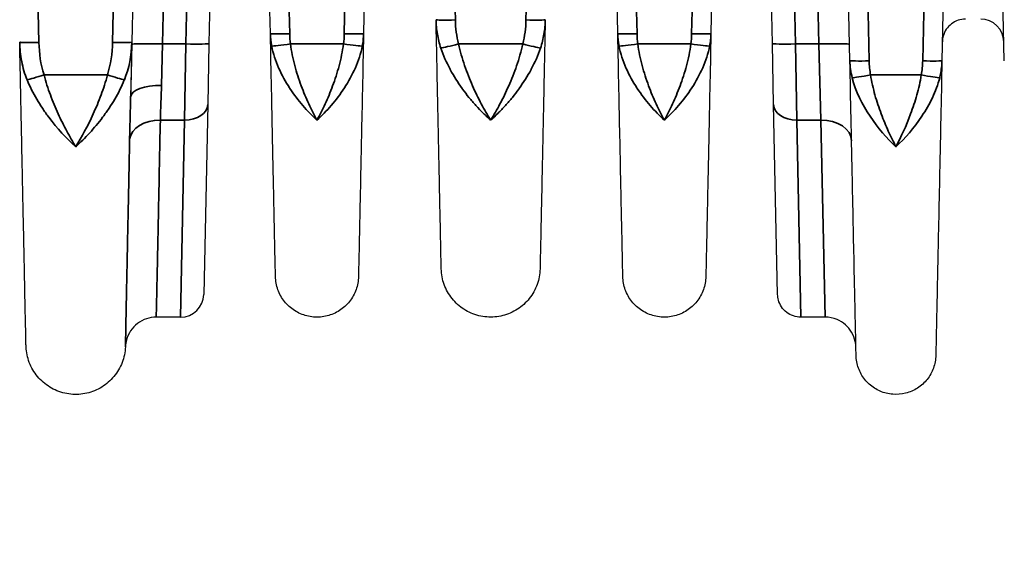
# Model space of a CAD drawing. Header units: millimetres. Extents: x 399 to 6233, y -1870 to 1602.
# Tile 286 of 656: x 3745 to 3771, y 555 to 569. Entities that reach past the tile are written whole.
import ezdxf

# ---------------------------------------------------------------- set-up
doc = ezdxf.new("R2010")
doc.units = ezdxf.units.MM
for name, color, linetype, lineweight in [('AM_8', 1, 'Continuous', 25), ('可見 (ISO)', 7, 'Continuous', 25), ('窄部可見 (ISO)', 7, 'Continuous', 35)]:
    doc.layers.add(name, color=color, linetype=linetype, lineweight=lineweight)
doc.layers.add('S40', color=7, linetype='Continuous')

# ---------------------------------------------------------------- blocks, each defined once
blk = doc.blocks.new('S40-正視-02')
at = {"layer": '可見 (ISO)'}
for p, q in [((11.554, -17.846), (11.442, -23.163)), ((13.058, -23.163), (12.946, -17.846)), ((-9.46, -18.517), (-9.548, -22.684)), ((9.058, -23.163), (8.96, -18.517)), ((-7.524, -21.57), (-7.548, -22.721)), ((-5.957, -22.463), (-5.976, -21.571)), ((-3.524, -21.571), (-3.543, -22.463)), ((3.043, -22.463), (3.024, -21.571)), ((5.476, -21.571), (5.457, -22.463)), ((7.048, -22.721), (7.024, -21.57)), ((-9.549, -22.741), (-9.577, -24.096)), ((-7.548, -22.721), (-7.581, -24.297)), ((7.081, -24.297), (7.048, -22.721)), ((-7.581, -24.297), (-7.684, -29.213)), ((7.184, -29.213), (7.081, -24.297)), ((-8.284, -29.8), (-8.914, -29.8)), ((8.413, -29.8), (7.784, -29.8))]:
    blk.add_line(p, q, dxfattribs=at)
for centre, start, end in [((12.447, -22.687), 1.2, 90), ((-8.97, -28.5), 276.794, 276.7983), ((-8.284, -29.2), 270, 358.8)]:
    blk.add_arc(centre, 0.6, start, end, dxfattribs=at)
blk.add_ellipse((-9.523, -21.532), major_axis=(0.116, 5.552), ratio=0.000023, start_param=1.779957, end_param=2.050933, dxfattribs=at)
for points, knots in [([(-1.53, -28.547), (-1.53, -28.547), (-1.533, -28.404), (-1.539, -28.119), (-1.543, -27.913), (-1.549, -27.637), (-1.556, -27.293), (-1.559, -27.161), (-1.562, -27.018), (-1.565, -26.864), (-1.571, -26.589), (-1.577, -26.274), (-1.584, -25.934), (-1.592, -25.593), (-1.599, -25.224), (-1.608, -24.827), (-1.615, -24.489), (-1.622, -24.132), (-1.63, -23.76), (-1.64, -23.257), (-1.652, -22.691), (-1.665, -22.104)], [0.5000086, 0.5000086, 0.5000086, 0.5000086, 0.6174862, 0.6174862, 0.6174862, 0.7022467, 0.7022467, 0.7022467, 0.7349706, 0.7349706, 0.7349706, 0.7937128, 0.7937128, 0.7937128, 0.852455, 0.852455, 0.852455, 0.9024183, 0.9024183, 0.9024183, 0.9699385, 0.9699385, 0.9699385, 0.9699385]), ([(1.165, -22.104), (1.152, -22.691), (1.14, -23.257), (1.13, -23.76), (1.122, -24.132), (1.115, -24.489), (1.108, -24.827), (1.099, -25.224), (1.092, -25.593), (1.084, -25.934), (1.077, -26.274), (1.071, -26.589), (1.065, -26.864), (1.062, -27.018), (1.059, -27.161), (1.056, -27.293), (1.049, -27.637), (1.043, -27.913), (1.039, -28.119), (1.033, -28.404), (1.03, -28.547), (1.03, -28.547)], [0.030065, 0.030065, 0.030065, 0.030065, 0.0975901, 0.0975901, 0.0975901, 0.1475485, 0.1475485, 0.1475485, 0.2062907, 0.2062907, 0.2062907, 0.265033, 0.265033, 0.265033, 0.2977638, 0.2977638, 0.2977638, 0.3825174, 0.3825174, 0.3825174, 0.5, 0.5, 0.5, 0.5]), ([(12.053, -22.087), (11.988, -22.087), (11.923, -22.098), (11.8, -22.139), (11.741, -22.17), (11.637, -22.249), (11.591, -22.297), (11.519, -22.405), (11.491, -22.466), (11.467, -22.552), (11.462, -22.576), (11.455, -22.625), (11.453, -22.65), (11.453, -22.674)], [0, 0, 0, 0, 0.01938058, 0.01938058, 0.03888823, 0.03888823, 0.05839129, 0.05839129, 0.07789451, 0.07789451, 0.08520881, 0.08520881, 0.09263584, 0.09263584, 0.09263584, 0.09263584]), ([(-12.288, -30.539), (-12.288, -30.539), (-12.292, -30.363), (-12.299, -30.01), (-12.305, -29.746), (-12.312, -29.389), (-12.321, -28.942), (-12.324, -28.794), (-12.328, -28.636), (-12.331, -28.467), (-12.338, -28.129), (-12.346, -27.754), (-12.355, -27.343), (-12.359, -27.137), (-12.364, -26.923), (-12.368, -26.699), (-12.373, -26.476), (-12.378, -26.24), (-12.383, -25.997), (-12.393, -25.519), (-12.404, -25.009), (-12.415, -24.477), (-12.426, -23.925), (-12.439, -23.313), (-12.452, -22.684)], [0.5000085, 0.5000085, 0.5000085, 0.5000085, 0.6181954, 0.6181954, 0.6181954, 0.7069321, 0.7069321, 0.7069321, 0.7363514, 0.7363514, 0.7363514, 0.7954295, 0.7954295, 0.7954295, 0.8249685, 0.8249685, 0.8249685, 0.8545075, 0.8545075, 0.8545075, 0.9124828, 0.9124828, 0.9124828, 0.9726631, 0.9726631, 0.9726631, 0.9726631]), ([(-5.825, -28.747), (-5.825, -28.747), (-5.828, -28.607), (-5.834, -28.328), (-5.839, -28.118), (-5.845, -27.834), (-5.852, -27.477), (-5.855, -27.36), (-5.857, -27.234), (-5.86, -27.101), (-5.866, -26.831), (-5.872, -26.524), (-5.879, -26.192), (-5.886, -25.861), (-5.893, -25.501), (-5.902, -25.114), (-5.91, -24.734), (-5.918, -24.326), (-5.927, -23.898), (-5.936, -23.455), (-5.947, -22.968), (-5.957, -22.463)], [0.5000084, 0.5000084, 0.5000084, 0.5000084, 0.6176498, 0.6176498, 0.6176498, 0.7061501, 0.7061501, 0.7061501, 0.735298, 0.735298, 0.735298, 0.794122, 0.794122, 0.794122, 0.8529461, 0.8529461, 0.8529461, 0.9107639, 0.9107639, 0.9107639, 0.9705942, 0.9705942, 0.9705942, 0.9705942]), ([(-3.543, -22.463), (-3.553, -22.968), (-3.564, -23.455), (-3.573, -23.898), (-3.582, -24.325), (-3.59, -24.734), (-3.598, -25.114), (-3.607, -25.501), (-3.614, -25.86), (-3.621, -26.192), (-3.628, -26.524), (-3.634, -26.832), (-3.64, -27.101), (-3.643, -27.234), (-3.645, -27.36), (-3.648, -27.477), (-3.65, -27.597), (-3.653, -27.708), (-3.655, -27.811), (-3.659, -28.016), (-3.663, -28.189), (-3.666, -28.328), (-3.672, -28.607), (-3.675, -28.747), (-3.675, -28.747)], [0.0294093, 0.0294093, 0.0294093, 0.0294093, 0.089244, 0.089244, 0.089244, 0.1470574, 0.1470574, 0.1470574, 0.2058814, 0.2058814, 0.2058814, 0.2647055, 0.2647055, 0.2647055, 0.2938656, 0.2938656, 0.2938656, 0.3235296, 0.3235296, 0.3235296, 0.3823536, 0.3823536, 0.3823536, 0.5, 0.5, 0.5, 0.5]), ([(3.175, -28.747), (3.175, -28.747), (3.172, -28.607), (3.166, -28.328), (3.161, -28.118), (3.155, -27.834), (3.148, -27.477), (3.145, -27.36), (3.143, -27.234), (3.14, -27.101), (3.134, -26.831), (3.128, -26.524), (3.121, -26.192), (3.114, -25.861), (3.107, -25.501), (3.098, -25.114), (3.09, -24.734), (3.082, -24.326), (3.073, -23.898), (3.064, -23.455), (3.053, -22.968), (3.043, -22.463)], [0.5000084, 0.5000084, 0.5000084, 0.5000084, 0.6176498, 0.6176498, 0.6176498, 0.7061501, 0.7061501, 0.7061501, 0.735298, 0.735298, 0.735298, 0.794122, 0.794122, 0.794122, 0.8529461, 0.8529461, 0.8529461, 0.9107639, 0.9107639, 0.9107639, 0.9705942, 0.9705942, 0.9705942, 0.9705942]), ([(5.457, -22.463), (5.447, -22.968), (5.436, -23.455), (5.427, -23.898), (5.418, -24.325), (5.41, -24.734), (5.402, -25.114), (5.393, -25.501), (5.386, -25.86), (5.379, -26.192), (5.372, -26.524), (5.366, -26.832), (5.36, -27.101), (5.357, -27.234), (5.355, -27.36), (5.352, -27.477), (5.35, -27.597), (5.347, -27.708), (5.345, -27.811), (5.341, -28.016), (5.337, -28.189), (5.334, -28.328), (5.328, -28.607), (5.325, -28.747), (5.325, -28.747)], [0.0294093, 0.0294093, 0.0294093, 0.0294093, 0.089244, 0.089244, 0.089244, 0.1470574, 0.1470574, 0.1470574, 0.2058814, 0.2058814, 0.2058814, 0.2647055, 0.2647055, 0.2647055, 0.2938656, 0.2938656, 0.2938656, 0.3235296, 0.3235296, 0.3235296, 0.3823536, 0.3823536, 0.3823536, 0.5, 0.5, 0.5, 0.5]), ([(9.217, -30.789), (9.217, -30.789), (9.214, -30.617), (9.207, -30.275), (9.201, -30.005), (9.193, -29.636), (9.183, -29.17), (9.181, -29.045), (9.178, -28.912), (9.175, -28.773), (9.168, -28.444), (9.16, -28.076), (9.152, -27.676), (9.144, -27.277), (9.135, -26.843), (9.125, -26.375), (9.115, -25.907), (9.104, -25.403), (9.093, -24.867), (9.092, -24.792), (9.09, -24.716), (9.088, -24.64), (9.079, -24.176), (9.068, -23.679), (9.058, -23.163)], [0.500008, 0.500008, 0.500008, 0.500008, 0.6183179, 0.6183179, 0.6183179, 0.7115978, 0.7115978, 0.7115978, 0.7366333, 0.7366333, 0.7366333, 0.795791, 0.795791, 0.795791, 0.8549487, 0.8549487, 0.8549487, 0.9141064, 0.9141064, 0.9141064, 0.9224137, 0.9224137, 0.9224137, 0.9732641, 0.9732641, 0.9732641, 0.9732641]), ([(11.442, -23.163), (11.432, -23.679), (11.421, -24.176), (11.411, -24.64), (11.41, -24.716), (11.408, -24.791), (11.407, -24.867), (11.396, -25.403), (11.385, -25.907), (11.375, -26.375), (11.365, -26.842), (11.356, -27.276), (11.348, -27.676), (11.34, -28.076), (11.332, -28.444), (11.325, -28.773), (11.322, -28.912), (11.319, -29.045), (11.317, -29.17), (11.313, -29.34), (11.31, -29.498), (11.307, -29.642), (11.301, -29.892), (11.297, -30.104), (11.293, -30.275), (11.286, -30.617), (11.283, -30.789), (11.283, -30.789)], [0.026741, 0.026741, 0.026741, 0.026741, 0.0775937, 0.0775937, 0.0775937, 0.0858987, 0.0858987, 0.0858987, 0.1450564, 0.1450564, 0.1450564, 0.2042141, 0.2042141, 0.2042141, 0.2633718, 0.2633718, 0.2633718, 0.2884178, 0.2884178, 0.2884178, 0.3225295, 0.3225295, 0.3225295, 0.3816871, 0.3816871, 0.3816871, 0.5, 0.5, 0.5, 0.5]), ([(1.03, -28.547), (1.027, -28.685), (1.001, -28.824), (0.907, -29.084), (0.838, -29.208), (0.665, -29.425), (0.56, -29.521), (0.327, -29.671), (0.196, -29.728), (-0.073, -29.795), (-0.215, -29.807), (-0.491, -29.785), (-0.629, -29.75), (-0.884, -29.641), (-1.004, -29.564), (-1.21, -29.378), (-1.299, -29.267), (-1.434, -29.025), (-1.483, -28.891), (-1.521, -28.686), (-1.528, -28.616), (-1.53, -28.547)], [0, 0, 0, 0, 0.041323, 0.041323, 0.0829384, 0.0829384, 0.1245431, 0.1245431, 0.1661483, 0.1661483, 0.2077533, 0.2077533, 0.2493584, 0.2493584, 0.2909635, 0.2909635, 0.3325686, 0.3325686, 0.3741737, 0.3741737, 0.3950529, 0.3950529, 0.3950529, 0.3950529]), ([(-3.675, -28.747), (-3.677, -28.862), (-3.699, -28.979), (-3.777, -29.198), (-3.835, -29.302), (-3.98, -29.485), (-4.069, -29.565), (-4.265, -29.692), (-4.375, -29.739), (-4.601, -29.796), (-4.72, -29.806), (-4.952, -29.787), (-5.069, -29.758), (-5.283, -29.666), (-5.383, -29.602), (-5.557, -29.446), (-5.631, -29.352), (-5.745, -29.149), (-5.786, -29.036), (-5.818, -28.864), (-5.824, -28.805), (-5.825, -28.747)], [0, 0, 0, 0, 0.0347036, 0.0347036, 0.0696795, 0.0696795, 0.1046456, 0.1046456, 0.1396121, 0.1396121, 0.1745785, 0.1745785, 0.2095449, 0.2095449, 0.2445113, 0.2445113, 0.2794777, 0.2794777, 0.3144441, 0.3144441, 0.3320164, 0.3320164, 0.3320164, 0.3320164]), ([(5.325, -28.747), (5.323, -28.862), (5.301, -28.979), (5.223, -29.198), (5.165, -29.302), (5.02, -29.485), (4.931, -29.565), (4.735, -29.692), (4.625, -29.739), (4.399, -29.796), (4.28, -29.806), (4.048, -29.787), (3.931, -29.758), (3.717, -29.666), (3.617, -29.602), (3.443, -29.446), (3.369, -29.352), (3.255, -29.149), (3.214, -29.036), (3.182, -28.864), (3.176, -28.805), (3.175, -28.747)], [0, 0, 0, 0, 0.0347036, 0.0347036, 0.0696796, 0.0696796, 0.1046457, 0.1046457, 0.1396121, 0.1396121, 0.1745785, 0.1745785, 0.2095449, 0.2095449, 0.2445113, 0.2445113, 0.2794777, 0.2794777, 0.3144442, 0.3144442, 0.3320164, 0.3320164, 0.3320164, 0.3320164]), ([(7.784, -29.8), (7.72, -29.8), (7.654, -29.789), (7.531, -29.748), (7.472, -29.717), (7.369, -29.638), (7.323, -29.589), (7.25, -29.482), (7.223, -29.421), (7.199, -29.335), (7.194, -29.311), (7.187, -29.262), (7.185, -29.237), (7.184, -29.213)], [0.00000114, 0.00000114, 0.00000114, 0.00000114, 0.01938058, 0.01938058, 0.03888823, 0.03888823, 0.05839129, 0.05839129, 0.07789451, 0.07789451, 0.08520881, 0.08520881, 0.09263584, 0.09263584, 0.09263584, 0.09263584]), ([(-8.914, -29.8), (-9, -29.8), (-9.087, -29.814), (-9.251, -29.869), (-9.33, -29.911), (-9.468, -30.016), (-9.529, -30.081), (-9.625, -30.225), (-9.663, -30.306), (-9.701, -30.447), (-9.71, -30.507), (-9.713, -30.566)], [0, 0, 0, 0, 0.0258636, 0.0258636, 0.051873, 0.051873, 0.0778771, 0.0778771, 0.1038814, 0.1038814, 0.1217835, 0.1217835, 0.1217835, 0.1217835]), ([(9.213, -30.583), (9.212, -30.531), (9.206, -30.479), (9.176, -30.346), (9.145, -30.265), (9.059, -30.12), (9.003, -30.053), (8.876, -29.942), (8.803, -29.896), (8.628, -29.822), (8.519, -29.8), (8.413, -29.8)], [0, 0, 0, 0, 0.0156464, 0.0156464, 0.0409526, 0.0409526, 0.0662587, 0.0662587, 0.0915649, 0.0915649, 0.1234285, 0.1234285, 0.1234285, 0.1234285]), ([(-9.713, -30.566), (-9.719, -30.705), (-9.748, -30.844), (-9.847, -31.104), (-9.92, -31.228), (-10.098, -31.442), (-10.206, -31.536), (-10.444, -31.682), (-10.577, -31.737), (-10.849, -31.799), (-10.992, -31.808), (-11.27, -31.779), (-11.408, -31.742), (-11.662, -31.626), (-11.781, -31.546), (-11.984, -31.354), (-12.071, -31.241), (-12.203, -30.994), (-12.249, -30.858), (-12.281, -30.661), (-12.287, -30.6), (-12.288, -30.539)], [0, 0, 0, 0, 0.0415948, 0.0415948, 0.0834791, 0.0834791, 0.1253529, 0.1253529, 0.1672271, 0.1672271, 0.2091012, 0.2091012, 0.2509754, 0.2509754, 0.2928495, 0.2928495, 0.3347237, 0.3347237, 0.3765979, 0.3765979, 0.3948716, 0.3948716, 0.3948716, 0.3948716]), ([(11.283, -30.789), (11.28, -30.9), (11.26, -31.012), (11.184, -31.222), (11.128, -31.322), (10.989, -31.497), (10.904, -31.574), (10.716, -31.696), (10.61, -31.742), (10.393, -31.796), (10.279, -31.806), (10.056, -31.788), (9.944, -31.76), (9.739, -31.671), (9.642, -31.609), (9.476, -31.46), (9.404, -31.37), (9.294, -31.175), (9.255, -31.067), (9.224, -30.901), (9.218, -30.845), (9.217, -30.789)], [0, 0, 0, 0, 0.033317, 0.033317, 0.0669022, 0.0669022, 0.1004777, 0.1004777, 0.1340536, 0.1340536, 0.1676294, 0.1676294, 0.2012052, 0.2012052, 0.234781, 0.234781, 0.2683568, 0.2683568, 0.3019326, 0.3019326, 0.3188115, 0.3188115, 0.3188115, 0.3188115])]:
    blk.add_open_spline(points, degree=3, knots=knots, dxfattribs=at)
at = {"layer": '窄部可見 (ISO)'}
for p, q in [((-12.201, -10.847), (-11.953, -22.69)), ((10.943, -23.169), (11.201, -10.847)), ((-10.047, -22.69), (-9.881, -14.724)), ((9.381, -14.724), (9.557, -23.169)), ((-8.725, -21.578), (-8.749, -22.73)), ((-8.148, -22.73), (-8.124, -21.578)), ((-5.476, -21.578), (-5.457, -22.469)), ((-4.043, -22.469), (-4.024, -21.578)), ((-1.176, -21.578), (-1.165, -22.11)), ((0.665, -22.11), (0.676, -21.578)), ((3.524, -21.578), (3.543, -22.469)), ((4.957, -22.469), (4.976, -21.578)), ((7.624, -21.578), (7.648, -22.73)), ((8.249, -22.73), (8.225, -21.578)), ((-8.777, -23.803), (-8.749, -22.73)), ((-8.749, -22.73), (-8.148, -22.73)), ((-8.181, -24.699), (-8.148, -22.73)), ((-5.436, -22.73), (-4.064, -22.73)), ((-1.082, -22.73), (0.582, -22.73)), ((3.564, -22.73), (4.936, -22.73)), ((7.648, -22.73), (8.249, -22.73)), ((7.648, -22.73), (7.681, -24.699)), ((8.249, -22.73), (8.301, -24.699)), ((-11.822, -23.532), (-10.178, -23.532)), ((9.593, -23.532), (10.907, -23.532)), ((-9.58, -24.215), (-9.58, -24.215)), ((-9.577, -24.096), (-9.577, -24.1)), ((-8.181, -24.699), (-8.808, -24.699)), ((-8.284, -29.8), (-8.181, -24.699)), ((8.301, -24.699), (7.681, -24.699)), ((7.681, -24.699), (7.784, -29.8)), ((8.413, -29.8), (8.301, -24.699)), ((-11.21, -25.028), (-11.21, -25.028))]:
    blk.add_line(p, q, dxfattribs=at)
for centre, major_axis, ratio, start_param, end_param in [((-12.306, -21.852), (-1.807, 2.751), 0.758128, 3.621093, 3.975976), ((-8.749, -22.758), (-0.8, 0.017), 0.034892, 4.71312, 6.283185), ((-8.148, -22.709), (0.6, -0.013), 0.034892, 4.71312, 6.283185), ((-5.436, -22.712), (-0.495, -0.072), 0.034539, 0.169758, 1.565787), ((-4.064, -22.712), (0.495, -0.072), 0.034539, 4.717398, 6.113427), ((-1.082, -22.712), (-0.484, -0.127), 0.033759, 0.313572, 1.561942), ((0.582, -22.712), (0.484, -0.127), 0.033759, 4.721243, 5.969613), ((3.564, -22.712), (-0.495, -0.072), 0.034539, 0.169758, 1.565787), ((4.936, -22.712), (0.495, -0.072), 0.034539, 4.717398, 6.113427), ((7.648, -22.709), (-0.6, -0.013), 0.034892, 0, 1.570065), ((8.249, -22.758), (0.8, 0.017), 0.034892, 0, 1.570065), ((-11.822, -23.514), (0.476, 0.152), 0.033257, 3.541572, 4.701804), ((-10.178, -23.514), (-0.476, 0.152), 0.033257, 1.581382, 2.741613), ((9.593, -23.514), (-0.492, -0.09), 0.034327, 0.235733, 1.564495), ((10.907, -23.514), (0.492, -0.09), 0.034327, 4.71869, 6.047452), ((-8.777, -24.117), (-0.8, 0.017), 0.392514, 4.720727, 6.28229), ((-8.181, -24.285), (0.6, -0.013), 0.69138, 4.72687, 6.283185), ((7.681, -24.285), (-0.6, -0.013), 0.69138, 0, 1.556315), ((-8.808, -25.253), (-0.8, 0.015), 0.691392, 4.72571, 6.204649), ((8.301, -25.253), (0.8, 0.017), 0.69138, 0, 1.556315), ((-11.212, -24.605), (-0.5, -0.01), 0.653972, 1.456496, 1.456532), ((-10.788, -24.605), (-0.5, 0.01), 0.653974, 1.685069, 1.685107)]:
    blk.add_ellipse(centre, major_axis=major_axis, ratio=ratio, start_param=start_param, end_param=end_param, dxfattribs=at)
for points, knots in [([(-1.165, -22.11), (-1.296, -22.112), (-1.426, -22.113), (-1.518, -22.112), (-1.611, -22.111), (-1.665, -22.107), (-1.665, -22.104)], [0, 0, 0, 0, 0.5, 0.5, 0.5, 1, 1, 1, 1]), ([(-1.541, -22.838), (-1.581, -22.719), (-1.61, -22.597), (-1.651, -22.352), (-1.662, -22.227), (-1.665, -22.104)], [0, 0, 0, 0, 0.0003786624, 0.0003786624, 0.0007573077, 0.0007573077, 0.0007573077, 0.0007573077]), ([(1.165, -22.104), (1.164, -22.107), (1.111, -22.111), (1.018, -22.112), (0.926, -22.113), (0.796, -22.112), (0.665, -22.11)], [0, 0, 0, 0, 0.5, 0.5, 0.5, 1, 1, 1, 1]), ([(1.165, -22.104), (1.162, -22.227), (1.151, -22.352), (1.11, -22.597), (1.081, -22.719), (1.041, -22.838)], [-0.000000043, -0.000000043, -0.000000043, -0.000000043, 0.0003786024, 0.0003786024, 0.0007572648, 0.0007572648, 0.0007572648, 0.0007572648]), ([(-12.452, -22.684), (-12.452, -22.689), (-12.398, -22.692), (-12.306, -22.693), (-12.213, -22.694), (-12.083, -22.693), (-11.953, -22.69)], [0, 0, 0, 0, 0.5, 0.5, 0.5, 1, 1, 1, 1]), ([(-12.259, -23.66), (-12.323, -23.505), (-12.369, -23.345), (-12.4, -23.181), (-12.432, -23.018), (-12.449, -22.849), (-12.452, -22.684)], [0, 0, 0, 0, 0.000505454, 0.000505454, 0.000505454, 0.00101089, 0.00101089, 0.00101089, 0.00101089]), ([(-9.548, -22.684), (-9.548, -22.688), (-9.602, -22.691), (-9.694, -22.692), (-9.787, -22.694), (-9.917, -22.693), (-10.047, -22.69)], [0, 0, 0, 0, 0.5, 0.5, 0.5, 1, 1, 1, 1]), ([(-5.457, -22.469), (-5.588, -22.472), (-5.718, -22.473), (-5.811, -22.471), (-5.903, -22.47), (-5.957, -22.467), (-5.957, -22.463)], [0, 0, 0, 0, 0.5, 0.5, 0.5, 1, 1, 1, 1]), ([(-4.043, -22.469), (-3.912, -22.472), (-3.782, -22.473), (-3.689, -22.472), (-3.597, -22.471), (-3.543, -22.468), (-3.543, -22.463)], [0, 0, 0, 0, 0.5, 0.5, 0.5, 1, 1, 1, 1]), ([(-3.543, -22.463), (-3.543, -22.468), (-3.543, -22.475), (-3.543, -22.481), (-3.544, -22.487), (-3.544, -22.494), (-3.544, -22.501), (-3.545, -22.515), (-3.545, -22.528), (-3.546, -22.542), (-3.548, -22.569), (-3.55, -22.596), (-3.553, -22.623), (-3.558, -22.678), (-3.566, -22.732), (-3.577, -22.786)], [-0.00000006, -0.00000006, -0.00000006, -0.00000006, 0.0000185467, 0.0000185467, 0.0000185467, 0.0000394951, 0.0000394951, 0.0000394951, 0.0000814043, 0.0000814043, 0.0000814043, 0.0001653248, 0.0001653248, 0.0001653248, 0.0003340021, 0.0003340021, 0.0003340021, 0.0003340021]), ([(3.543, -22.469), (3.412, -22.472), (3.282, -22.473), (3.189, -22.471), (3.097, -22.47), (3.043, -22.467), (3.043, -22.463)], [0, 0, 0, 0, 0.5, 0.5, 0.5, 1, 1, 1, 1]), ([(4.957, -22.469), (5.088, -22.472), (5.218, -22.473), (5.311, -22.472), (5.403, -22.471), (5.457, -22.468), (5.457, -22.463)], [0, 0, 0, 0, 0.5, 0.5, 0.5, 1, 1, 1, 1]), ([(5.457, -22.463), (5.457, -22.468), (5.457, -22.475), (5.457, -22.481), (5.456, -22.487), (5.456, -22.494), (5.456, -22.501), (5.455, -22.515), (5.455, -22.528), (5.454, -22.542), (5.452, -22.569), (5.45, -22.596), (5.447, -22.623), (5.442, -22.678), (5.434, -22.732), (5.423, -22.786)], [-0.00000006, -0.00000006, -0.00000006, -0.00000006, 0.0000185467, 0.0000185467, 0.0000185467, 0.0000394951, 0.0000394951, 0.0000394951, 0.0000814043, 0.0000814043, 0.0000814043, 0.0001653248, 0.0001653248, 0.0001653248, 0.0003340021, 0.0003340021, 0.0003340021, 0.0003340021]), ([(-4.75, -24.699), (-4.813, -24.643), (-4.875, -24.584), (-4.937, -24.52), (-4.999, -24.457), (-5.06, -24.391), (-5.12, -24.321), (-5.237, -24.186), (-5.347, -24.04), (-5.451, -23.882), (-5.454, -23.877), (-5.458, -23.872), (-5.461, -23.866), (-5.564, -23.708), (-5.658, -23.538), (-5.736, -23.364), (-5.739, -23.358), (-5.742, -23.352), (-5.744, -23.346), (-5.824, -23.165), (-5.887, -22.977), (-5.923, -22.786)], [-0.00001134, -0.00001134, -0.00001134, -0.00001134, 0.00028763, 0.00028763, 0.00028763, 0.0005866, 0.0005866, 0.0005866, 0.001165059, 0.001165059, 0.001165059, 0.001184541, 0.001184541, 0.001184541, 0.001762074, 0.001762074, 0.001762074, 0.001782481, 0.001782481, 0.001782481, 0.002380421, 0.002380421, 0.002380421, 0.002380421]), ([(-5.436, -22.73), (-5.413, -22.921), (-5.374, -23.107), (-5.326, -23.288), (-5.278, -23.468), (-5.221, -23.644), (-5.159, -23.81), (-5.097, -23.975), (-5.031, -24.132), (-4.962, -24.281), (-4.893, -24.43), (-4.821, -24.571), (-4.75, -24.699)], [0, 0, 0, 0, 0.000572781, 0.000572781, 0.000572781, 0.001145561, 0.001145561, 0.001145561, 0.001718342, 0.001718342, 0.001718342, 0.002291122, 0.002291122, 0.002291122, 0.002291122]), ([(-4.75, -24.699), (-4.679, -24.57), (-4.607, -24.43), (-4.538, -24.281), (-4.47, -24.134), (-4.404, -23.979), (-4.344, -23.817), (-4.282, -23.651), (-4.224, -23.475), (-4.176, -23.294), (-4.127, -23.111), (-4.087, -22.924), (-4.064, -22.73)], [-0.000011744, -0.000011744, -0.000011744, -0.000011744, 0.000565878, 0.000565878, 0.000565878, 0.001135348, 0.001135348, 0.001135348, 0.001714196, 0.001714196, 0.001714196, 0.002298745, 0.002298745, 0.002298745, 0.002298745]), ([(-3.577, -22.786), (-3.65, -23.168), (-3.827, -23.54), (-4.038, -23.865), (-4.249, -24.19), (-4.5, -24.475), (-4.75, -24.699)], [0, 0, 0, 0, 0.00119489, 0.00119489, 0.00119489, 0.002389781, 0.002389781, 0.002389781, 0.002389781]), ([(-0.25, -24.699), (-0.282, -24.671), (-0.314, -24.643), (-0.346, -24.613), (-0.378, -24.584), (-0.41, -24.553), (-0.442, -24.522), (-0.505, -24.46), (-0.568, -24.395), (-0.63, -24.327), (-0.692, -24.259), (-0.753, -24.188), (-0.813, -24.114), (-0.869, -24.044), (-0.925, -23.972), (-0.979, -23.897), (-0.982, -23.893), (-0.985, -23.888), (-0.988, -23.884), (-1.1, -23.729), (-1.204, -23.564), (-1.296, -23.395), (-1.298, -23.39), (-1.301, -23.385), (-1.303, -23.381), (-1.397, -23.206), (-1.478, -23.026), (-1.541, -22.838)], [-0.00001131, -0.00001131, -0.00001131, -0.00001131, 0.000139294, 0.000139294, 0.000139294, 0.000289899, 0.000289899, 0.000289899, 0.000591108, 0.000591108, 0.000591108, 0.000892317, 0.000892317, 0.000892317, 0.001177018, 0.001177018, 0.001177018, 0.001193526, 0.001193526, 0.001193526, 0.001779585, 0.001779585, 0.001779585, 0.001795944, 0.001795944, 0.001795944, 0.002398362, 0.002398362, 0.002398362, 0.002398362]), ([(-1.082, -22.73), (-1.04, -22.922), (-0.986, -23.108), (-0.924, -23.288), (-0.863, -23.469), (-0.793, -23.645), (-0.72, -23.811), (-0.647, -23.977), (-0.571, -24.134), (-0.492, -24.282), (-0.413, -24.43), (-0.331, -24.571), (-0.25, -24.699)], [0, 0, 0, 0, 0.000584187, 0.000584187, 0.000584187, 0.001168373, 0.001168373, 0.001168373, 0.00175256, 0.00175256, 0.00175256, 0.002336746, 0.002336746, 0.002336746, 0.002336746]), ([(-0.25, -24.699), (-0.169, -24.57), (-0.087, -24.43), (-0.008, -24.282), (0.07, -24.136), (0.145, -23.981), (0.217, -23.817), (0.29, -23.652), (0.361, -23.475), (0.422, -23.295), (0.485, -23.112), (0.539, -22.925), (0.582, -22.73)], [-0.000011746, -0.000011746, -0.000011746, -0.000011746, 0.000578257, 0.000578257, 0.000578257, 0.001160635, 0.001160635, 0.001160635, 0.00175146, 0.00175146, 0.00175146, 0.002348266, 0.002348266, 0.002348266, 0.002348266]), ([(1.041, -22.838), (0.978, -23.026), (0.897, -23.206), (0.803, -23.381), (0.801, -23.385), (0.798, -23.39), (0.796, -23.395), (0.704, -23.564), (0.599, -23.729), (0.489, -23.883), (0.486, -23.888), (0.482, -23.892), (0.479, -23.897), (0.426, -23.971), (0.371, -24.043), (0.315, -24.112), (0.255, -24.186), (0.194, -24.257), (0.131, -24.326), (0.069, -24.394), (0.006, -24.46), (-0.058, -24.522), (-0.122, -24.585), (-0.187, -24.645), (-0.25, -24.699)], [0, 0, 0, 0, 0.000592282, 0.000592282, 0.000592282, 0.000608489, 0.000608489, 0.000608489, 0.001184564, 0.001184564, 0.001184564, 0.00120247, 0.00120247, 0.00120247, 0.001480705, 0.001480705, 0.001480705, 0.001776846, 0.001776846, 0.001776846, 0.002072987, 0.002072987, 0.002072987, 0.002369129, 0.002369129, 0.002369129, 0.002369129]), ([(4.25, -24.699), (4.187, -24.643), (4.125, -24.584), (4.063, -24.52), (4.001, -24.457), (3.94, -24.391), (3.88, -24.321), (3.763, -24.186), (3.653, -24.04), (3.549, -23.882), (3.546, -23.877), (3.542, -23.872), (3.539, -23.866), (3.436, -23.708), (3.342, -23.538), (3.264, -23.364), (3.261, -23.358), (3.258, -23.352), (3.256, -23.346), (3.176, -23.165), (3.113, -22.977), (3.077, -22.786)], [-0.00001134, -0.00001134, -0.00001134, -0.00001134, 0.00028763, 0.00028763, 0.00028763, 0.0005866, 0.0005866, 0.0005866, 0.001165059, 0.001165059, 0.001165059, 0.001184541, 0.001184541, 0.001184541, 0.001762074, 0.001762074, 0.001762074, 0.001782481, 0.001782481, 0.001782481, 0.002380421, 0.002380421, 0.002380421, 0.002380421]), ([(3.564, -22.73), (3.587, -22.921), (3.626, -23.107), (3.674, -23.288), (3.722, -23.468), (3.779, -23.644), (3.841, -23.81), (3.903, -23.975), (3.969, -24.132), (4.038, -24.281), (4.107, -24.43), (4.179, -24.571), (4.25, -24.699)], [0, 0, 0, 0, 0.000572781, 0.000572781, 0.000572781, 0.001145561, 0.001145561, 0.001145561, 0.001718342, 0.001718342, 0.001718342, 0.002291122, 0.002291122, 0.002291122, 0.002291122]), ([(4.25, -24.699), (4.321, -24.57), (4.393, -24.43), (4.462, -24.281), (4.53, -24.134), (4.596, -23.979), (4.656, -23.817), (4.718, -23.651), (4.776, -23.475), (4.824, -23.294), (4.873, -23.111), (4.913, -22.924), (4.936, -22.73)], [-0.000011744, -0.000011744, -0.000011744, -0.000011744, 0.000565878, 0.000565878, 0.000565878, 0.001135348, 0.001135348, 0.001135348, 0.001714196, 0.001714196, 0.001714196, 0.002298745, 0.002298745, 0.002298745, 0.002298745]), ([(5.423, -22.786), (5.35, -23.168), (5.173, -23.54), (4.962, -23.865), (4.751, -24.19), (4.5, -24.475), (4.25, -24.699)], [0, 0, 0, 0, 0.00119489, 0.00119489, 0.00119489, 0.002389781, 0.002389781, 0.002389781, 0.002389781]), ([(9.557, -23.169), (9.427, -23.172), (9.297, -23.173), (9.204, -23.171), (9.112, -23.17), (9.058, -23.167), (9.058, -23.163)], [0, 0, 0, 0, 0.5, 0.5, 0.5, 1, 1, 1, 1]), ([(10.943, -23.169), (11.073, -23.172), (11.203, -23.173), (11.296, -23.172), (11.388, -23.171), (11.442, -23.168), (11.442, -23.163)], [0, 0, 0, 0, 0.5, 0.5, 0.5, 1, 1, 1, 1]), ([(11.442, -23.163), (11.442, -23.17), (11.442, -23.179), (11.442, -23.187), (11.441, -23.197), (11.441, -23.206), (11.441, -23.215), (11.44, -23.234), (11.439, -23.253), (11.437, -23.271), (11.435, -23.309), (11.431, -23.346), (11.426, -23.383), (11.419, -23.439), (11.409, -23.494), (11.397, -23.549), (11.393, -23.568), (11.389, -23.587), (11.384, -23.606)], [-0.00000006, -0.00000006, -0.00000006, -0.00000006, 0.0000256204, 0.0000256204, 0.0000256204, 0.000054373, 0.000054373, 0.000054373, 0.0001119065, 0.0001119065, 0.0001119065, 0.0002272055, 0.0002272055, 0.0002272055, 0.0003997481, 0.0003997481, 0.0003997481, 0.0004597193, 0.0004597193, 0.0004597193, 0.0004597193]), ([(-11, -25.389), (-11.24, -25.175), (-11.479, -24.918), (-11.697, -24.628), (-11.699, -24.625), (-11.702, -24.621), (-11.704, -24.618), (-11.759, -24.545), (-11.812, -24.469), (-11.864, -24.392), (-11.916, -24.315), (-11.965, -24.237), (-12.012, -24.157), (-12.105, -23.998), (-12.188, -23.833), (-12.259, -23.66)], [-0.000011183, -0.000011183, -0.000011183, -0.000011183, 0.001103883, 0.001103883, 0.001103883, 0.00111608, 0.00111608, 0.00111608, 0.001397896, 0.001397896, 0.001397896, 0.001679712, 0.001679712, 0.001679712, 0.002243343, 0.002243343, 0.002243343, 0.002243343]), ([(-11.822, -23.532), (-11.775, -23.71), (-11.719, -23.882), (-11.657, -24.049), (-11.626, -24.133), (-11.594, -24.216), (-11.56, -24.297), (-11.526, -24.378), (-11.491, -24.458), (-11.455, -24.537), (-11.384, -24.694), (-11.309, -24.844), (-11.232, -24.986), (-11.156, -25.129), (-11.077, -25.265), (-11, -25.389)], [0, 0, 0, 0, 0.000545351, 0.000545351, 0.000545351, 0.000818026, 0.000818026, 0.000818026, 0.001090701, 0.001090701, 0.001090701, 0.001636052, 0.001636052, 0.001636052, 0.002181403, 0.002181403, 0.002181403, 0.002181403]), ([(-11, -25.389), (-10.845, -25.139), (-10.69, -24.854), (-10.547, -24.543), (-10.51, -24.462), (-10.475, -24.38), (-10.44, -24.297), (-10.406, -24.216), (-10.374, -24.133), (-10.343, -24.049), (-10.281, -23.882), (-10.225, -23.71), (-10.178, -23.532)], [-0.00001167, -0.00001167, -0.00001167, -0.00001167, 0.001084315, 0.001084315, 0.001084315, 0.001367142, 0.001367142, 0.001367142, 0.001642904, 0.001642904, 0.001642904, 0.002194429, 0.002194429, 0.002194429, 0.002194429]), ([(-9.741, -23.66), (-9.812, -23.833), (-9.895, -23.997), (-9.988, -24.157), (-10.035, -24.236), (-10.084, -24.315), (-10.136, -24.392), (-10.187, -24.469), (-10.241, -24.544), (-10.296, -24.618), (-10.298, -24.621), (-10.301, -24.624), (-10.303, -24.628), (-10.411, -24.771), (-10.523, -24.906), (-10.639, -25.032), (-10.698, -25.097), (-10.758, -25.159), (-10.819, -25.219), (-10.879, -25.278), (-10.94, -25.336), (-11, -25.389)], [0, 0, 0, 0, 0.000553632, 0.000553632, 0.000553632, 0.000830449, 0.000830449, 0.000830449, 0.001107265, 0.001107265, 0.001107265, 0.001120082, 0.001120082, 0.001120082, 0.001660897, 0.001660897, 0.001660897, 0.001937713, 0.001937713, 0.001937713, 0.00221453, 0.00221453, 0.00221453, 0.00221453]), ([(10.25, -25.389), (10.015, -25.171), (9.782, -24.906), (9.579, -24.602), (9.375, -24.297), (9.204, -23.959), (9.116, -23.606)], [-0.000011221, -0.000011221, -0.000011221, -0.000011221, 0.001104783, 0.001104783, 0.001104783, 0.002220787, 0.002220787, 0.002220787, 0.002220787]), ([(9.593, -23.532), (9.621, -23.71), (9.66, -23.883), (9.707, -24.051), (9.754, -24.219), (9.81, -24.384), (9.868, -24.541), (9.927, -24.697), (9.989, -24.845), (10.053, -24.987), (10.117, -25.128), (10.184, -25.264), (10.25, -25.389)], [0, 0, 0, 0, 0.000534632, 0.000534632, 0.000534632, 0.001069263, 0.001069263, 0.001069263, 0.001603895, 0.001603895, 0.001603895, 0.002138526, 0.002138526, 0.002138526, 0.002138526]), ([(10.25, -25.389), (10.383, -25.137), (10.515, -24.853), (10.69, -24.384), (10.746, -24.219), (10.84, -23.883), (10.879, -23.71), (10.907, -23.532)], [-0.000011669, -0.000011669, -0.000011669, -0.000011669, 0.001066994, 0.001066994, 0.001606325, 0.001606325, 0.002145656, 0.002145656, 0.002145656, 0.002145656]), ([(11.384, -23.606), (11.34, -23.782), (11.275, -23.955), (11.196, -24.121), (11.117, -24.287), (11.023, -24.449), (10.922, -24.6), (10.721, -24.903), (10.485, -25.171), (10.25, -25.389)], [0, 0, 0, 0, 0.000558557, 0.000558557, 0.000558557, 0.001117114, 0.001117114, 0.001117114, 0.002234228, 0.002234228, 0.002234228, 0.002234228]), ([(-8.777, -23.803), (-8.782, -23.969), (-8.788, -24.127), (-8.8, -24.427), (-8.805, -24.569), (-8.808, -24.699)], [0.000000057, 0.000000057, 0.000000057, 0.000000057, 0.000543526, 0.000543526, 0.001087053, 0.001087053, 0.001087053, 0.001087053]), ([(-9.604, -25.194), (-9.601, -25.029), (-9.596, -24.855), (-9.591, -24.672), (-9.587, -24.489), (-9.581, -24.297), (-9.577, -24.1)], [0, 0, 0, 0, 0.000680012, 0.000680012, 0.000680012, 0.00135998, 0.00135998, 0.00135998, 0.00135998]), ([(-8.808, -24.699), (-8.816, -25.104), (-8.824, -25.488), (-8.839, -26.213), (-8.846, -26.555), (-8.865, -27.501), (-8.876, -28.035), (-8.89, -28.689), (-8.894, -28.883), (-8.901, -29.215), (-8.904, -29.353), (-8.911, -29.686), (-8.914, -29.799), (-8.914, -29.8), (-8.914, -29.8), (-8.914, -29.8)], [0, 0, 0, 0, 0.00167714, 0.00167714, 0.00335428, 0.00335428, 0.00670856, 0.00670856, 0.0083857, 0.0083857, 0.01006285, 0.01006285, 0.01341713, 0.01341713, 0.01342763, 0.01342763, 0.01342763, 0.01342763]), ([(-9.713, -30.566), (-9.713, -30.566), (-9.713, -30.566), (-9.713, -30.566), (-9.713, -30.566), (-9.71, -30.445), (-9.706, -30.212), (-9.703, -30.095), (-9.7, -29.949), (-9.697, -29.775), (-9.693, -29.6), (-9.689, -29.395), (-9.684, -29.165), (-9.684, -29.164), (-9.684, -29.162), (-9.684, -29.161), (-9.675, -28.702), (-9.663, -28.141), (-9.65, -27.479), (-9.65, -27.476), (-9.65, -27.473), (-9.65, -27.47), (-9.643, -27.14), (-9.636, -26.785), (-9.628, -26.406), (-9.628, -26.403), (-9.628, -26.399), (-9.628, -26.395), (-9.621, -26.016), (-9.613, -25.615), (-9.604, -25.194)], [0.01396884, 0.01396884, 0.01396884, 0.01396884, 0.01397514, 0.01397514, 0.01397514, 0.01747409, 0.01747409, 0.01747409, 0.0192215, 0.0192215, 0.0192215, 0.02096891, 0.02096891, 0.02096891, 0.02098034, 0.02098034, 0.02098034, 0.02446373, 0.02446373, 0.02446373, 0.02448025, 0.02448025, 0.02448025, 0.02621114, 0.02621114, 0.02621114, 0.02622776, 0.02622776, 0.02622776, 0.02795855, 0.02795855, 0.02795855, 0.02795855])]:
    blk.add_open_spline(points, degree=3, knots=knots, dxfattribs=at)
for points in [[(-1.165, -22.11), (-1.16, -22.319), (-1.135, -22.526), (-1.082, -22.73)], [(0.582, -22.73), (0.635, -22.526), (0.66, -22.319), (0.665, -22.11)], [(-11.953, -22.69), (-11.947, -22.976), (-11.909, -23.258), (-11.822, -23.532)], [(-10.178, -23.532), (-10.091, -23.258), (-10.053, -22.976), (-10.047, -22.69)], [(-5.923, -22.786), (-5.944, -22.679), (-5.955, -22.571), (-5.957, -22.463)], [(-5.457, -22.469), (-5.455, -22.556), (-5.449, -22.643), (-5.436, -22.73)], [(-4.064, -22.73), (-4.051, -22.643), (-4.045, -22.556), (-4.043, -22.469)], [(3.077, -22.786), (3.056, -22.679), (3.045, -22.571), (3.043, -22.463)], [(3.543, -22.469), (3.545, -22.556), (3.551, -22.643), (3.564, -22.73)], [(4.936, -22.73), (4.949, -22.643), (4.955, -22.556), (4.957, -22.469)], [(9.116, -23.606), (9.08, -23.46), (9.061, -23.311), (9.058, -23.163)], [(9.557, -23.169), (9.56, -23.291), (9.571, -23.412), (9.593, -23.532)], [(10.907, -23.532), (10.929, -23.412), (10.94, -23.291), (10.943, -23.169)]]:
    blk.add_open_spline(points, degree=3, dxfattribs=at)

msp = doc.modelspace()

# ---------------------------------------------------------------- linework, layer by layer
at = {"layer": 'AM_8'}
msp.add_circle((3757.318, 552.128), 37.122, dxfattribs=at)

# ---------------------------------------------------------------- block references
at = {"layer": 'S40'}
msp.add_blockref('S40-正視-02', (3757.818, 591.128), dxfattribs=at)

doc.saveas('drawing.dxf')
